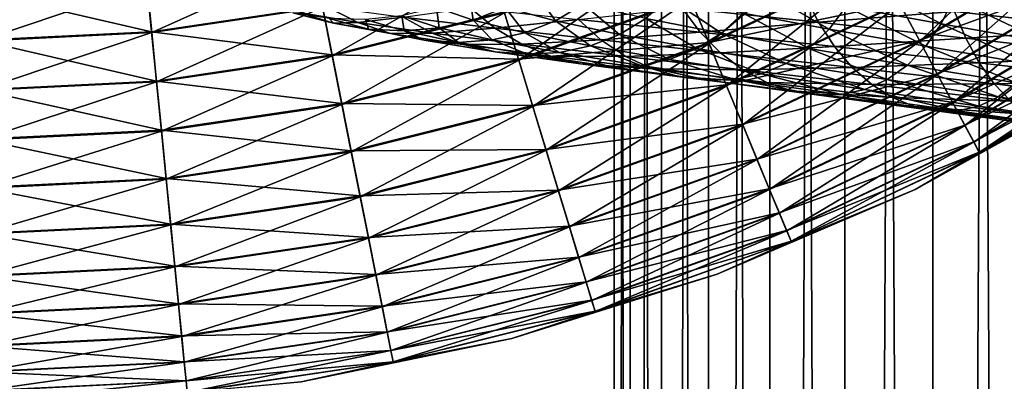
# Model space of a CAD drawing. Header units: metres. Extents: x -44 to 117, y -432 to 89.
# Tile 596 of 656: x -19.55 to -8.66, y -228.22 to -224.22. Entities that reach past the tile are written whole.
import ezdxf

# ---------------------------------------------------------------- set-up
doc = ezdxf.new("R2010")
doc.units = ezdxf.units.M
doc.layers.add('solid_125568', color=7, linetype='CONTINUOUS')

msp = doc.modelspace()

# ---------------------------------------------------------------- linework, layer by layer
at = {"layer": 'solid_125568'}
for points in [[(-8.356239, -312.879852, 239.338547), (-8.356239, -118.084877, 204.990936), (-9.455857, -118.26503, 203.969254)], [(-9.455857, -313.059998, 238.316864), (-9.455857, -118.26503, 203.969254), (-10.427602, -118.466125, 202.828781)], [(-9.455857, -313.059998, 238.316864), (-8.356239, -312.879852, 239.338547), (-9.455857, -118.26503, 203.969254)], [(-10.427602, -313.261108, 237.176392), (-10.427602, -118.466125, 202.828781), (-11.25833, -118.685455, 201.5849)], [(-10.427602, -313.261108, 237.176392), (-9.455857, -313.059998, 238.316864), (-10.427602, -118.466125, 202.828781)], [(-11.25833, -313.480438, 235.93251), (-11.25833, -118.685455, 201.5849), (-11.93681, -118.920044, 200.254456)], [(-11.25833, -313.480438, 235.93251), (-10.427602, -313.261108, 237.176392), (-11.25833, -118.685455, 201.5849)], [(-11.93681, -313.715027, 234.602066), (-11.93681, -118.920044, 200.254456), (-12.453864, -119.166733, 198.855453)], [(-11.93681, -313.715027, 234.602066), (-11.25833, -313.480438, 235.93251), (-11.93681, -118.920044, 200.254456)], [(-12.453864, -313.9617, 233.203064), (-12.453864, -119.166733, 198.855453), (-12.802501, -119.422173, 197.406784)], [(-12.453864, -313.9617, 233.203064), (-11.93681, -313.715027, 234.602066), (-12.453864, -119.166733, 198.855453)], [(-12.802501, -314.217133, 231.754395), (-12.802501, -119.422173, 197.406784), (-12.978006, -119.682907, 195.928055)], [(-12.802501, -314.217133, 231.754395), (-12.453864, -313.9617, 233.203064), (-12.802501, -119.422173, 197.406784)], [(-12.978006, -314.477875, 230.275665), (-12.978006, -119.682907, 195.928055), (-12.978006, -119.945427, 194.439255)], [(-12.978006, -314.477875, 230.275665), (-12.802501, -314.217133, 231.754395), (-12.978006, -119.682907, 195.928055)], [(-12.978006, -314.740387, 228.786865), (-12.978006, -119.945427, 194.439255), (-12.802501, -120.206169, 192.960526)], [(-12.978006, -314.740387, 228.786865), (-12.978006, -314.477875, 230.275665), (-12.978006, -119.945427, 194.439255)], [(-12.802501, -315.001129, 227.308136), (-12.978006, -314.740387, 228.786865), (-12.802501, -120.206169, 192.960526)], [(-12.802501, -315.001129, 227.308136), (-12.802501, -120.206169, 192.960526), (-12.453864, -120.461609, 191.511856)], [(-12.453864, -315.256592, 225.859467), (-12.802501, -315.001129, 227.308136), (-12.453864, -120.461609, 191.511856)], [(-12.453864, -315.256592, 225.859467), (-12.453864, -120.461609, 191.511856), (-11.93681, -120.70829, 190.112839)], [(-11.93681, -315.503265, 224.460449), (-12.453864, -315.256592, 225.859467), (-11.93681, -120.70829, 190.112839)], [(-11.93681, -315.503265, 224.460449), (-11.93681, -120.70829, 190.112839), (-11.25833, -120.942879, 188.782394)], [(-11.25833, -315.737854, 223.130005), (-11.93681, -315.503265, 224.460449), (-11.25833, -120.942879, 188.782394)], [(-11.25833, -315.737854, 223.130005), (-11.25833, -120.942879, 188.782394), (-10.427602, -121.162209, 187.538528)], [(-10.427602, -315.957184, 221.886139), (-11.25833, -315.737854, 223.130005), (-10.427602, -121.162209, 187.538528)], [(-10.427602, -315.957184, 221.886139), (-10.427602, -121.162209, 187.538528), (-9.455857, -121.363304, 186.398041)], [(-9.455857, -316.158295, 220.745651), (-10.427602, -315.957184, 221.886139), (-9.455857, -121.363304, 186.398041)], [(-9.455857, -316.158295, 220.745651), (-9.455857, -121.363304, 186.398041), (-8.356239, -121.543457, 185.376373)], [(-8.356239, -316.33844, 219.723969), (-9.455857, -316.158295, 220.745651), (-8.356239, -121.543457, 185.376373)], [(-9.599562, -224.457855, 447.172638), (-9.820262, -224.044952, 446.884491), (-8.002548, -222.95546, 446.884491)], [(-7.742439, -223.344742, 447.172638), (-9.599562, -224.457855, 447.172638), (-8.002548, -222.95546, 446.884491)], [(-11.930236, -224.482132, 446.673187), (-12.134727, -223.988449, 446.543945), (-10.311406, -223.126083, 446.543945)], [(-10.059511, -223.597351, 446.673187), (-11.930236, -224.482132, 446.673187), (-10.311406, -223.126083, 446.543945)], [(-9.824417, -224.03717, 453.120026), (-9.603333, -224.45079, 452.83316), (-7.746885, -223.338089, 452.83316)], [(-7.746885, -223.338089, 452.83316), (-9.603333, -224.45079, 452.83316), (-7.514493, -223.685883, 452.47644)], [(-9.402855, -224.825867, 447.530579), (-9.599562, -224.457855, 447.172638), (-7.742439, -223.344742, 447.172638)], [(-7.510609, -223.691696, 447.530579), (-9.402855, -224.825867, 447.530579), (-7.742439, -223.344742, 447.172638)], [(-14.033793, -224.667953, 446.543945), (-14.19287, -224.143539, 446.5), (-12.344438, -223.482162, 446.5)], [(-12.134727, -223.988449, 446.543945), (-14.033793, -224.667953, 446.543945), (-12.344438, -223.482162, 446.5)], [(-18.092897, -224.363129, 446.542419), (-18.145309, -223.830994, 446.670105), (-16.308481, -223.558517, 446.670105)], [(-16.204163, -224.082962, 446.542419), (-18.092897, -224.363129, 446.542419), (-16.308481, -223.558517, 446.670105)], [(-16.097229, -224.62056, 446.5), (-16.204163, -224.082962, 446.542419), (-14.351982, -223.619019, 446.542419)], [(-14.19287, -224.143539, 446.5), (-16.097229, -224.62056, 446.5), (-14.351982, -223.619019, 446.542419)], [(-12.138467, -223.979416, 453.457581), (-11.933837, -224.473434, 453.329895), (-10.063948, -223.58905, 453.329895)], [(-10.063948, -223.58905, 453.329895), (-11.933837, -224.473434, 453.329895), (-9.824417, -224.03717, 453.120026)], [(-11.736012, -224.951035, 446.884491), (-11.930236, -224.482132, 446.673187), (-10.059511, -223.597351, 446.673187)], [(-9.820262, -224.044952, 446.884491), (-11.736012, -224.951035, 446.884491), (-10.059511, -223.597351, 446.673187)], [(-9.603333, -224.45079, 452.83316), (-9.406151, -224.819702, 452.47644), (-7.514493, -223.685883, 452.47644)], [(-7.514493, -223.685883, 452.47644), (-9.406151, -224.819702, 452.47644), (-7.316004, -223.982941, 452.058594)], [(-9.234996, -225.139908, 447.949432), (-9.402855, -224.825867, 447.530579), (-7.510609, -223.691696, 447.530579)], [(-7.312777, -223.987778, 447.949432), (-9.234996, -225.139908, 447.949432), (-7.510609, -223.691696, 447.530579)], [(-18.146233, -223.821625, 453.326813), (-20, -223.912689, 453.326813), (-18.093855, -224.353409, 453.456055)], [(-20, -224.456818, 446.542419), (-20, -223.922104, 446.670105), (-18.145309, -223.830994, 446.670105)], [(-18.092897, -224.363129, 446.542419), (-20, -224.456818, 446.542419), (-18.145309, -223.830994, 446.670105)], [(-18.146233, -223.821625, 453.326813), (-18.093855, -224.353409, 453.456055), (-16.206068, -224.07338, 453.456055)], [(-10.413402, -224.07312, 936.935608), (-9.363738, -224.265274, 935.847168), (-10.259944, -223.786774, 937.113953)], [(-9.363738, -224.265274, 935.847168), (-9.225765, -223.983047, 936.041138), (-10.259944, -223.786774, 937.113953)], [(-20, -223.912689, 453.326813), (-20, -224.447052, 453.456055), (-18.093855, -224.353409, 453.456055)], [(-14.942121, -224.085205, 943.309753), (-14.537709, -224.223938, 941.708862), (-14.580053, -223.940506, 943.402405)], [(-14.537709, -224.223938, 941.708862), (-14.185443, -224.085709, 941.839233), (-14.580053, -223.940506, 943.402405)], [(-14.195743, -224.134079, 453.5), (-14.036631, -224.6586, 453.457581), (-12.138467, -223.979416, 453.457581)], [(-14.185443, -224.085709, 941.839233), (-13.629691, -224.232224, 940.326599), (-13.864495, -223.895889, 941.966125)], [(-12.138467, -223.979416, 453.457581), (-14.036631, -224.6586, 453.457581), (-11.933837, -224.473434, 453.329895)], [(-13.629691, -224.232224, 940.326599), (-13.321284, -224.048599, 940.486755), (-13.864495, -223.895889, 941.966125)], [(-12.628064, -224.205063, 939.072327), (-11.793136, -224.367798, 937.738037), (-12.369201, -223.981201, 939.25116)], [(-11.793136, -224.367798, 937.738037), (-11.551353, -224.149475, 937.943481), (-12.369201, -223.981201, 939.25116)], [(-10.866555, -223.952103, 931.243713), (-10.71768, -224.249268, 931.40918), (-12.225645, -224.091934, 932.664551)], [(-11.551353, -224.149475, 937.943481), (-10.602888, -224.326248, 936.729187), (-11.344924, -223.891464, 938.128723)], [(-10.602888, -224.326248, 936.729187), (-10.413402, -224.07312, 936.935608), (-11.344924, -223.891464, 938.128723)], [(-10.866555, -223.952103, 931.243713), (-9.215611, -224.12822, 930.138733), (-10.71768, -224.249268, 931.40918)], [(-9.406151, -224.819702, 452.47644), (-9.237735, -225.134781, 452.058594), (-7.316004, -223.982941, 452.058594)], [(-9.363738, -224.265274, 935.847168), (-8.208823, -224.470108, 934.874084), (-9.225765, -223.983047, 936.041138)], [(-7.316004, -223.982941, 452.058594), (-9.237735, -225.134781, 452.058594), (-7.156314, -224.221939, 451.589935)], [(-8.208823, -224.470108, 934.874084), (-8.087886, -224.19162, 935.082031), (-9.225765, -223.983047, 936.041138)], [(-16.206068, -224.07338, 453.456055), (-18.093855, -224.353409, 453.456055), (-16.099159, -224.610855, 453.5)], [(-18.039173, -224.908615, 446.5), (-18.092897, -224.363129, 446.542419), (-16.204163, -224.082962, 446.542419)], [(-16.097229, -224.62056, 446.5), (-18.039173, -224.908615, 446.5), (-16.204163, -224.082962, 446.542419)], [(-16.152376, -224.079575, 939.23407), (-15.814394, -224.251526, 939.360413), (-16.459229, -224.139908, 941.107849)], [(-16.206068, -224.07338, 453.456055), (-16.099159, -224.610855, 453.5), (-14.195743, -224.134079, 453.5)], [(-16.152376, -224.079575, 939.23407), (-15.311848, -224.192062, 937.529236), (-15.814394, -224.251526, 939.360413)], [(-15.327714, -224.177551, 943.218689), (-14.912823, -224.30983, 941.577637), (-14.942121, -224.085205, 943.309753)], [(-14.571637, -224.087875, 935.753662), (-14.299496, -224.312256, 935.921692), (-15.311848, -224.192062, 937.529236)], [(-14.912823, -224.30983, 941.577637), (-14.537709, -224.223938, 941.708862), (-14.942121, -224.085205, 943.309753)], [(-14.571637, -224.087875, 935.753662), (-13.375175, -224.216248, 934.23468), (-14.299496, -224.312256, 935.921692)], [(-14.537709, -224.223938, 941.708862), (-13.968155, -224.364075, 940.159729), (-14.185443, -224.085709, 941.839233)], [(-13.968155, -224.364075, 940.159729), (-13.629691, -224.232224, 940.326599), (-14.185443, -224.085709, 941.839233)], [(-13.878677, -225.179291, 446.673187), (-14.033793, -224.667953, 446.543945), (-12.134727, -223.988449, 446.543945)], [(-11.930236, -224.482132, 446.673187), (-13.878677, -225.179291, 446.673187), (-12.134727, -223.988449, 446.543945)], [(-13.629691, -224.232224, 940.326599), (-12.920458, -224.382629, 938.880371), (-13.321284, -224.048599, 940.486755)], [(-12.225645, -224.091934, 932.664551), (-12.026972, -224.358475, 932.850403), (-13.375175, -224.216248, 934.23468)], [(-12.920458, -224.382629, 938.880371), (-12.628064, -224.205063, 939.072327), (-13.321284, -224.048599, 940.486755)], [(-12.225645, -224.091934, 932.664551), (-10.71768, -224.249268, 931.40918), (-12.026972, -224.358475, 932.850403)], [(-11.933837, -224.473434, 453.329895), (-11.739386, -224.942886, 453.120026), (-9.824417, -224.03717, 453.120026)], [(-9.824417, -224.03717, 453.120026), (-11.739386, -224.942886, 453.120026), (-9.603333, -224.45079, 452.83316)], [(-11.556846, -225.383575, 447.172638), (-11.736012, -224.951035, 446.884491), (-9.820262, -224.044952, 446.884491)], [(-9.599562, -224.457855, 447.172638), (-11.556846, -225.383575, 447.172638), (-9.820262, -224.044952, 446.884491)], [(-10.602888, -224.326248, 936.729187), (-9.534132, -224.51387, 935.621582), (-10.413402, -224.07312, 936.935608)], [(-9.534132, -224.51387, 935.621582), (-9.363738, -224.265274, 935.847168), (-10.413402, -224.07312, 936.935608)], [(-9.100126, -225.392227, 448.418884), (-9.234996, -225.139908, 447.949432), (-7.312777, -223.987778, 447.949432)], [(-7.543155, -224.007462, 929.070374), (-7.460195, -224.326752, 929.214111), (-9.215611, -224.12822, 930.138733)], [(-7.153824, -224.225662, 448.418884), (-9.100126, -225.392227, 448.418884), (-7.312777, -223.987778, 447.949432)], [(-16.459229, -224.139908, 941.107849), (-16.084177, -224.258362, 941.211365), (-16.531649, -224.143677, 942.977539)], [(-16.531649, -224.143677, 942.977539), (-16.084177, -224.258362, 941.211365), (-16.131907, -224.206467, 943.050476)], [(-16.459229, -224.139908, 941.107849), (-15.814394, -224.251526, 939.360413), (-16.084177, -224.258362, 941.211365)], [(-14.195743, -224.134079, 453.5), (-16.099159, -224.610855, 453.5), (-14.036631, -224.6586, 453.457581)], [(-15.990318, -225.158035, 446.543945), (-16.097229, -224.62056, 446.5), (-14.19287, -224.143539, 446.5)], [(-14.033793, -224.667953, 446.543945), (-15.990318, -225.158035, 446.543945), (-14.19287, -224.143539, 446.5)], [(-15.311848, -224.192062, 937.529236), (-14.991477, -224.367737, 937.690125), (-15.814394, -224.251526, 939.360413)], [(-15.727439, -224.217865, 943.131531), (-15.301685, -224.343857, 941.448914), (-15.327714, -224.177551, 943.218689)], [(-15.301685, -224.343857, 941.448914), (-14.912823, -224.30983, 941.577637), (-15.327714, -224.177551, 943.218689)], [(-15.311848, -224.192062, 937.529236), (-14.299496, -224.312256, 935.921692), (-14.991477, -224.367737, 937.690125)], [(-11.793136, -224.367798, 937.738037), (-10.824857, -224.539322, 936.499146), (-11.551353, -224.149475, 937.943481)], [(-10.824857, -224.539322, 936.499146), (-10.602888, -224.326248, 936.729187), (-11.551353, -224.149475, 937.943481)], [(-9.215611, -224.12822, 930.138733), (-9.089368, -224.426193, 930.31842), (-10.71768, -224.249268, 931.40918)], [(-9.215611, -224.12822, 930.138733), (-7.460195, -224.326752, 929.214111), (-9.089368, -224.426193, 930.31842)], [(-16.131907, -224.206467, 943.050476), (-15.695209, -224.326523, 941.325867), (-15.727439, -224.217865, 943.131531)], [(-16.084177, -224.258362, 941.211365), (-15.695209, -224.326523, 941.325867), (-16.131907, -224.206467, 943.050476)], [(-15.814394, -224.251526, 939.360413), (-15.453999, -224.374619, 939.502563), (-16.084177, -224.258362, 941.211365)], [(-16.084177, -224.258362, 941.211365), (-15.453999, -224.374619, 939.502563), (-15.695209, -224.326523, 941.325867)], [(-15.814394, -224.251526, 939.360413), (-14.991477, -224.367737, 937.690125), (-15.453999, -224.374619, 939.502563)], [(-15.695209, -224.326523, 941.325867), (-15.301685, -224.343857, 941.448914), (-15.727439, -224.217865, 943.131531)], [(-15.301685, -224.343857, 941.448914), (-14.702113, -224.471375, 939.820801), (-14.912823, -224.30983, 941.577637)], [(-14.912823, -224.30983, 941.577637), (-14.328528, -224.443573, 939.989746), (-14.537709, -224.223938, 941.708862)], [(-14.702113, -224.471375, 939.820801), (-14.328528, -224.443573, 939.989746), (-14.912823, -224.30983, 941.577637)], [(-14.328528, -224.443573, 939.989746), (-13.968155, -224.364075, 940.159729), (-14.537709, -224.223938, 941.708862)], [(-13.375175, -224.216248, 934.23468), (-13.125453, -224.443237, 934.430054), (-14.299496, -224.312256, 935.921692)], [(-13.968155, -224.364075, 940.159729), (-13.241309, -224.508255, 938.67865), (-13.629691, -224.232224, 940.326599)], [(-13.241309, -224.508255, 938.67865), (-12.920458, -224.382629, 938.880371), (-13.629691, -224.232224, 940.326599)], [(-13.375175, -224.216248, 934.23468), (-12.026972, -224.358475, 932.850403), (-13.125453, -224.443237, 934.430054)], [(-12.920458, -224.382629, 938.880371), (-12.066236, -224.539536, 937.516113), (-12.628064, -224.205063, 939.072327)], [(-12.066236, -224.539536, 937.516113), (-11.793136, -224.367798, 937.738037), (-12.628064, -224.205063, 939.072327)], [(-10.71768, -224.249268, 931.40918), (-10.543583, -224.517395, 931.614441), (-12.026972, -224.358475, 932.850403)], [(-10.71768, -224.249268, 931.40918), (-9.089368, -224.426193, 930.31842), (-10.543583, -224.517395, 931.614441)], [(-9.534132, -224.51387, 935.621582), (-8.358211, -224.714569, 934.63147), (-9.363738, -224.265274, 935.847168)], [(-8.358211, -224.714569, 934.63147), (-8.208823, -224.470108, 934.874084), (-9.363738, -224.265274, 935.847168)], [(-9.237735, -225.134781, 452.058594), (-9.10224, -225.388275, 451.589935), (-7.156314, -224.221939, 451.589935)], [(-7.156314, -224.221939, 451.589935), (-9.10224, -225.388275, 451.589935), (-7.039364, -224.396957, 451.082092)], [(-9.001572, -225.576614, 448.927338), (-9.100126, -225.392227, 448.418884), (-7.153824, -224.225662, 448.418884)], [(-7.037672, -224.39949, 448.927338), (-9.001572, -225.576614, 448.927338), (-7.153824, -224.225662, 448.418884)], [(-18.093855, -224.353409, 453.456055), (-20, -224.447052, 453.456055), (-18.040142, -224.898773, 453.5)], [(-20, -225.004944, 446.5), (-20, -224.456818, 446.542419), (-18.092897, -224.363129, 446.542419)], [(-18.039173, -224.908615, 446.5), (-20, -225.004944, 446.5), (-18.092897, -224.363129, 446.542419)], [(-18.093855, -224.353409, 453.456055), (-18.040142, -224.898773, 453.5), (-16.099159, -224.610855, 453.5)], [(-15.695209, -224.326523, 941.325867), (-15.08022, -224.448151, 939.657166), (-15.301685, -224.343857, 941.448914)], [(-15.453999, -224.374619, 939.502563), (-15.08022, -224.448151, 939.657166), (-15.695209, -224.326523, 941.325867)], [(-14.991477, -224.367737, 937.690125), (-14.649796, -224.495422, 937.869141), (-15.453999, -224.374619, 939.502563)], [(-15.453999, -224.374619, 939.502563), (-14.649796, -224.495422, 937.869141), (-15.08022, -224.448151, 939.657166)], [(-15.08022, -224.448151, 939.657166), (-14.702113, -224.471375, 939.820801), (-15.301685, -224.343857, 941.448914)], [(-14.299496, -224.312256, 935.921692), (-14.000332, -224.491562, 936.115112), (-14.991477, -224.367737, 937.690125)], [(-14.991477, -224.367737, 937.690125), (-14.000332, -224.491562, 936.115112), (-14.649796, -224.495422, 937.869141)], [(-14.328528, -224.443573, 939.989746), (-13.582885, -224.581497, 938.471619), (-13.968155, -224.364075, 940.159729)], [(-14.299496, -224.312256, 935.921692), (-13.125453, -224.443237, 934.430054), (-14.000332, -224.491562, 936.115112)], [(-13.582885, -224.581497, 938.471619), (-13.241309, -224.508255, 938.67865), (-13.968155, -224.364075, 940.159729)], [(-13.241309, -224.508255, 938.67865), (-12.365874, -224.659149, 937.281677), (-12.920458, -224.382629, 938.880371)], [(-12.026972, -224.358475, 932.850403), (-11.802502, -224.587967, 933.070496), (-13.125453, -224.443237, 934.430054)], [(-12.365874, -224.659149, 937.281677), (-12.066236, -224.539536, 937.516113), (-12.920458, -224.382629, 938.880371)], [(-12.066236, -224.539536, 937.516113), (-11.075578, -224.705536, 936.249573), (-11.793136, -224.367798, 937.738037)], [(-12.026972, -224.358475, 932.850403), (-10.543583, -224.517395, 931.614441), (-11.802502, -224.587967, 933.070496)], [(-11.075578, -224.705536, 936.249573), (-10.824857, -224.539322, 936.499146), (-11.793136, -224.367798, 937.738037)], [(-10.824857, -224.539322, 936.499146), (-9.733769, -224.722061, 935.369141), (-10.602888, -224.326248, 936.729187)], [(-9.733769, -224.722061, 935.369141), (-9.534132, -224.51387, 935.621582), (-10.602888, -224.326248, 936.729187)], [(-9.10224, -225.388275, 451.589935), (-9.003008, -225.573929, 451.082092), (-7.039364, -224.396957, 451.082092)], [(-7.460195, -224.326752, 929.214111), (-7.358016, -224.625519, 929.405457), (-9.089368, -224.426193, 930.31842)], [(-7.039364, -224.396957, 451.082092), (-9.003008, -225.573929, 451.082092), (-6.96804, -224.503708, 450.547516)], [(-8.941767, -225.688507, 449.46225), (-9.001572, -225.576614, 448.927338), (-7.037672, -224.39949, 448.927338)], [(-6.967187, -224.50499, 449.46225), (-8.941767, -225.688507, 449.46225), (-7.037672, -224.39949, 448.927338)], [(-20, -224.447052, 453.456055), (-20, -224.995056, 453.5), (-18.040142, -224.898773, 453.5)], [(-15.08022, -224.448151, 939.657166), (-14.295419, -224.574203, 938.062012), (-14.702113, -224.471375, 939.820801)], [(-14.649796, -224.495422, 937.869141), (-14.295419, -224.574203, 938.062012), (-15.08022, -224.448151, 939.657166)], [(-14.702113, -224.471375, 939.820801), (-13.936985, -224.603195, 938.264404), (-14.328528, -224.443573, 939.989746)], [(-14.295419, -224.574203, 938.062012), (-13.936985, -224.603195, 938.264404), (-14.702113, -224.471375, 939.820801)], [(-14.000332, -224.491562, 936.115112), (-13.681201, -224.623718, 936.328857), (-14.649796, -224.495422, 937.869141)], [(-14.649796, -224.495422, 937.869141), (-13.681201, -224.623718, 936.328857), (-14.295419, -224.574203, 938.062012)], [(-13.936985, -224.603195, 938.264404), (-13.582885, -224.581497, 938.471619), (-14.328528, -224.443573, 939.989746)], [(-14.036631, -224.6586, 453.457581), (-13.881409, -225.170288, 453.329895), (-11.933837, -224.473434, 453.329895)], [(-13.125453, -224.443237, 934.430054), (-12.850879, -224.626068, 934.653503), (-14.000332, -224.491562, 936.115112)], [(-14.000332, -224.491562, 936.115112), (-12.850879, -224.626068, 934.653503), (-13.681201, -224.623718, 936.328857)], [(-11.933837, -224.473434, 453.329895), (-13.881409, -225.170288, 453.329895), (-11.739386, -224.942886, 453.120026)], [(-13.731348, -225.664978, 446.884491), (-13.878677, -225.179291, 446.673187), (-11.930236, -224.482132, 446.673187)], [(-11.736012, -224.951035, 446.884491), (-13.731348, -225.664978, 446.884491), (-11.930236, -224.482132, 446.673187)], [(-13.582885, -224.581497, 938.471619), (-12.684821, -224.726364, 937.039856), (-13.241309, -224.508255, 938.67865)], [(-12.684821, -224.726364, 937.039856), (-12.365874, -224.659149, 937.281677), (-13.241309, -224.508255, 938.67865)], [(-13.125453, -224.443237, 934.430054), (-11.802502, -224.587967, 933.070496), (-12.850879, -224.626068, 934.653503)], [(-10.543583, -224.517395, 931.614441), (-10.346889, -224.749222, 931.856445), (-11.802502, -224.587967, 933.070496)], [(-11.739386, -224.942886, 453.120026), (-11.559908, -225.37619, 452.83316), (-9.603333, -224.45079, 452.83316)], [(-9.603333, -224.45079, 452.83316), (-11.559908, -225.37619, 452.83316), (-9.406151, -224.819702, 452.47644)], [(-11.397158, -225.769104, 447.530579), (-11.556846, -225.383575, 447.172638), (-9.599562, -224.457855, 447.172638)], [(-9.402855, -224.825867, 447.530579), (-11.397158, -225.769104, 447.530579), (-9.599562, -224.457855, 447.172638)], [(-9.089368, -224.426193, 930.31842), (-8.941803, -224.695801, 930.540344), (-10.543583, -224.517395, 931.614441)], [(-10.543583, -224.517395, 931.614441), (-8.941803, -224.695801, 930.540344), (-10.346889, -224.749222, 931.856445)], [(-9.733769, -224.722061, 935.369141), (-8.533273, -224.918289, 934.35907), (-9.534132, -224.51387, 935.621582)], [(-8.533273, -224.918289, 934.35907), (-8.358211, -224.714569, 934.63147), (-9.534132, -224.51387, 935.621582)], [(-9.089368, -224.426193, 930.31842), (-7.358016, -224.625519, 929.405457), (-8.941803, -224.695801, 930.540344)], [(-9.003008, -225.573929, 451.082092), (-8.94249, -225.687149, 450.547516), (-6.96804, -224.503708, 450.547516)], [(-6.96804, -224.503708, 450.547516), (-8.94249, -225.687149, 450.547516), (-7.569346, -224.943146, 450)], [(-7.569346, -224.943146, 450), (-8.941767, -225.688507, 449.46225), (-6.967187, -224.50499, 449.46225)], [(-16.099159, -224.610855, 453.5), (-18.040142, -224.898773, 453.5), (-15.992225, -225.148438, 453.457581)], [(-17.985458, -225.453979, 446.543945), (-18.039173, -224.908615, 446.5), (-16.097229, -224.62056, 446.5)], [(-15.990318, -225.158035, 446.543945), (-17.985458, -225.453979, 446.543945), (-16.097229, -224.62056, 446.5)], [(-16.099159, -224.610855, 453.5), (-15.992225, -225.148438, 453.457581), (-14.036631, -224.6586, 453.457581)], [(-14.295419, -224.574203, 938.062012), (-13.350202, -224.707611, 936.557739), (-13.936985, -224.603195, 938.264404)], [(-13.681201, -224.623718, 936.328857), (-13.350202, -224.707611, 936.557739), (-14.295419, -224.574203, 938.062012)], [(-13.936985, -224.603195, 938.264404), (-13.015463, -224.742172, 936.79657), (-13.582885, -224.581497, 938.471619)], [(-13.350202, -224.707611, 936.557739), (-13.015463, -224.742172, 936.79657), (-13.936985, -224.603195, 938.264404)], [(-13.681201, -224.623718, 936.328857), (-12.557906, -224.762482, 934.899292), (-13.350202, -224.707611, 936.557739)], [(-12.850879, -224.626068, 934.653503), (-12.557906, -224.762482, 934.899292), (-13.681201, -224.623718, 936.328857)], [(-13.015463, -224.742172, 936.79657), (-12.684821, -224.726364, 937.039856), (-13.582885, -224.581497, 938.471619)], [(-11.802502, -224.587967, 933.070496), (-11.555634, -224.774124, 933.321167), (-12.850879, -224.626068, 934.653503)], [(-12.850879, -224.626068, 934.653503), (-11.555634, -224.774124, 933.321167), (-12.557906, -224.762482, 934.899292)], [(-12.365874, -224.659149, 937.281677), (-11.350615, -224.819443, 935.984741), (-12.066236, -224.539536, 937.516113)], [(-11.350615, -224.819443, 935.984741), (-11.075578, -224.705536, 936.249573), (-12.066236, -224.539536, 937.516113)], [(-11.802502, -224.587967, 933.070496), (-10.346889, -224.749222, 931.856445), (-11.555634, -224.774124, 933.321167)], [(-11.075578, -224.705536, 936.249573), (-9.959266, -224.883133, 935.09436), (-10.824857, -224.539322, 936.499146)], [(-9.959266, -224.883133, 935.09436), (-9.733769, -224.722061, 935.369141), (-10.824857, -224.539322, 936.499146)], [(-7.358016, -224.625519, 929.405457), (-7.238656, -224.896454, 929.641113), (-8.941803, -224.695801, 930.540344)], [(-14.036631, -224.6586, 453.457581), (-15.992225, -225.148438, 453.457581), (-13.881409, -225.170288, 453.329895)], [(-15.88607, -225.682129, 446.673187), (-15.990318, -225.158035, 446.543945), (-14.033793, -224.667953, 446.543945)], [(-13.878677, -225.179291, 446.673187), (-15.88607, -225.682129, 446.673187), (-14.033793, -224.667953, 446.543945)], [(-13.350202, -224.707611, 936.557739), (-12.254027, -224.851257, 935.161499), (-13.015463, -224.742172, 936.79657)], [(-12.557906, -224.762482, 934.899292), (-12.254027, -224.851257, 935.161499), (-13.350202, -224.707611, 936.557739)], [(-13.015463, -224.742172, 936.79657), (-11.946769, -224.891144, 935.434082), (-12.684821, -224.726364, 937.039856)], [(-12.254027, -224.851257, 935.161499), (-11.946769, -224.891144, 935.434082), (-13.015463, -224.742172, 936.79657)], [(-12.684821, -224.726364, 937.039856), (-11.643325, -224.880936, 935.710693), (-12.365874, -224.659149, 937.281677)], [(-11.946769, -224.891144, 935.434082), (-11.643325, -224.880936, 935.710693), (-12.684821, -224.726364, 937.039856)], [(-11.643325, -224.880936, 935.710693), (-11.350615, -224.819443, 935.984741), (-12.365874, -224.659149, 937.281677)], [(-11.350615, -224.819443, 935.984741), (-10.206583, -224.991714, 934.802002), (-11.075578, -224.705536, 936.249573)], [(-10.206583, -224.991714, 934.802002), (-9.959266, -224.883133, 935.09436), (-11.075578, -224.705536, 936.249573)], [(-8.941803, -224.695801, 930.540344), (-8.775094, -224.929779, 930.801208), (-10.346889, -224.749222, 931.856445)], [(-9.959266, -224.883133, 935.09436), (-8.73101, -225.074646, 934.061829), (-9.733769, -224.722061, 935.369141)], [(-8.73101, -225.074646, 934.061829), (-8.533273, -224.918289, 934.35907), (-9.733769, -224.722061, 935.369141)], [(-8.941803, -224.695801, 930.540344), (-7.238656, -224.896454, 929.641113), (-8.775094, -224.929779, 930.801208)], [(-12.557906, -224.762482, 934.899292), (-11.292144, -224.914566, 933.59613), (-12.254027, -224.851257, 935.161499)], [(-11.555634, -224.774124, 933.321167), (-11.292144, -224.914566, 933.59613), (-12.557906, -224.762482, 934.899292)], [(-12.254027, -224.851257, 935.161499), (-11.018833, -225.007935, 933.88855), (-11.946769, -224.891144, 935.434082)], [(-11.292144, -224.914566, 933.59613), (-11.018833, -225.007935, 933.88855), (-12.254027, -224.851257, 935.161499)], [(-11.643325, -224.880936, 935.710693), (-10.469736, -225.047836, 934.498657), (-11.350615, -224.819443, 935.984741)], [(-11.559908, -225.37619, 452.83316), (-11.399834, -225.762634, 452.47644), (-9.406151, -224.819702, 452.47644)], [(-10.346889, -224.749222, 931.856445), (-10.130502, -224.938461, 932.131348), (-11.555634, -224.774124, 933.321167)], [(-11.555634, -224.774124, 933.321167), (-10.130502, -224.938461, 932.131348), (-11.292144, -224.914566, 933.59613)], [(-9.406151, -224.819702, 452.47644), (-11.399834, -225.762634, 452.47644), (-9.237735, -225.134781, 452.058594)], [(-11.260888, -226.098083, 447.949432), (-11.397158, -225.769104, 447.530579), (-9.402855, -224.825867, 447.530579)], [(-10.469736, -225.047836, 934.498657), (-10.206583, -224.991714, 934.802002), (-11.350615, -224.819443, 935.984741)], [(-9.234996, -225.139908, 447.949432), (-11.260888, -226.098083, 447.949432), (-9.402855, -224.825867, 447.530579)], [(-10.346889, -224.749222, 931.856445), (-8.775094, -224.929779, 930.801208), (-10.130502, -224.938461, 932.131348)], [(-18.040142, -224.898773, 453.5), (-20, -224.995056, 453.5), (-17.986416, -225.44426, 453.457581)], [(-20, -225.552948, 446.543945), (-20, -225.004944, 446.5), (-18.039173, -224.908615, 446.5)], [(-17.985458, -225.453979, 446.543945), (-20, -225.552948, 446.543945), (-18.039173, -224.908615, 446.5)], [(-18.040142, -224.898773, 453.5), (-17.986416, -225.44426, 453.457581), (-15.992225, -225.148438, 453.457581)], [(-13.881409, -225.170288, 453.329895), (-13.733907, -225.65654, 453.120026), (-11.739386, -224.942886, 453.120026)], [(-11.739386, -224.942886, 453.120026), (-13.733907, -225.65654, 453.120026), (-11.559908, -225.37619, 452.83316)], [(-13.595442, -226.113007, 447.172638), (-13.731348, -225.664978, 446.884491), (-11.736012, -224.951035, 446.884491)], [(-11.556846, -225.383575, 447.172638), (-13.595442, -226.113007, 447.172638), (-11.736012, -224.951035, 446.884491)], [(-11.946769, -224.891144, 935.434082), (-10.742541, -225.052811, 934.191772), (-11.643325, -224.880936, 935.710693)], [(-11.018833, -225.007935, 933.88855), (-10.742541, -225.052811, 934.191772), (-11.946769, -224.891144, 935.434082)], [(-10.742541, -225.052811, 934.191772), (-10.469736, -225.047836, 934.498657), (-11.643325, -224.880936, 935.710693)], [(-11.292144, -224.914566, 933.59613), (-9.899457, -225.082642, 932.432129), (-11.018833, -225.007935, 933.88855)], [(-10.130502, -224.938461, 932.131348), (-9.899457, -225.082642, 932.432129), (-11.292144, -224.914566, 933.59613)], [(-10.206583, -224.991714, 934.802002), (-8.947827, -225.17836, 933.744995), (-9.959266, -224.883133, 935.09436)], [(-8.775094, -224.929779, 930.801208), (-8.591619, -225.121826, 931.096924), (-10.130502, -224.938461, 932.131348)], [(-10.130502, -224.938461, 932.131348), (-8.591619, -225.121826, 931.096924), (-9.899457, -225.082642, 932.432129)], [(-8.947827, -225.17836, 933.744995), (-8.73101, -225.074646, 934.061829), (-9.959266, -224.883133, 935.09436)], [(-7.569346, -224.943146, 450), (-9.650738, -226.098404, 450), (-8.941767, -225.688507, 449.46225)], [(-8.94249, -225.687149, 450.547516), (-9.650738, -226.098404, 450), (-7.569346, -224.943146, 450)], [(-7.238656, -224.896454, 929.641113), (-7.103823, -225.132355, 929.917542), (-8.775094, -224.929779, 930.801208)], [(-8.775094, -224.929779, 930.801208), (-7.103823, -225.132355, 929.917542), (-8.591619, -225.121826, 931.096924)], [(-8.73101, -225.074646, 934.061829), (-7.404716, -225.28244, 933.163269), (-8.533273, -224.918289, 934.35907)], [(-20, -224.995056, 453.5), (-20, -225.543182, 453.457581), (-17.986416, -225.44426, 453.457581)], [(-11.018833, -225.007935, 933.88855), (-9.659787, -225.180237, 932.751465), (-10.742541, -225.052811, 934.191772)], [(-9.899457, -225.082642, 932.432129), (-9.659787, -225.180237, 932.751465), (-11.018833, -225.007935, 933.88855)], [(-10.742541, -225.052811, 934.191772), (-9.417567, -225.229706, 933.081848), (-10.469736, -225.047836, 934.498657)], [(-9.659787, -225.180237, 932.751465), (-9.417567, -225.229706, 933.081848), (-10.742541, -225.052811, 934.191772)], [(-10.469736, -225.047836, 934.498657), (-9.178467, -225.229568, 933.415649), (-10.206583, -224.991714, 934.802002)], [(-9.417567, -225.229706, 933.081848), (-9.178467, -225.229568, 933.415649), (-10.469736, -225.047836, 934.498657)], [(-9.178467, -225.229568, 933.415649), (-8.947827, -225.17836, 933.744995), (-10.206583, -224.991714, 934.802002)], [(-15.992225, -225.148438, 453.457581), (-17.986416, -225.44426, 453.457581), (-15.887906, -225.672897, 453.329895)], [(-17.933083, -225.985764, 446.673187), (-17.985458, -225.453979, 446.543945), (-15.990318, -225.158035, 446.543945)], [(-15.88607, -225.682129, 446.673187), (-17.933083, -225.985764, 446.673187), (-15.990318, -225.158035, 446.543945)], [(-15.992225, -225.148438, 453.457581), (-15.887906, -225.672897, 453.329895), (-13.881409, -225.170288, 453.329895)], [(-13.881409, -225.170288, 453.329895), (-15.887906, -225.672897, 453.329895), (-13.733907, -225.65654, 453.120026)], [(-15.787055, -226.179901, 446.884491), (-15.88607, -225.682129, 446.673187), (-13.878677, -225.179291, 446.673187)], [(-13.731348, -225.664978, 446.884491), (-15.787055, -226.179901, 446.884491), (-13.878677, -225.179291, 446.673187)], [(-11.399834, -225.762634, 452.47644), (-11.263111, -226.092712, 452.058594), (-9.237735, -225.134781, 452.058594)], [(-9.237735, -225.134781, 452.058594), (-11.263111, -226.092712, 452.058594), (-9.10224, -225.388275, 451.589935)], [(-11.1514, -226.362411, 448.418884), (-11.260888, -226.098083, 447.949432), (-9.234996, -225.139908, 447.949432)], [(-9.100126, -225.392227, 448.418884), (-11.1514, -226.362411, 448.418884), (-9.234996, -225.139908, 447.949432)], [(-9.899457, -225.082642, 932.432129), (-8.395613, -225.269394, 931.420044), (-9.659787, -225.180237, 932.751465)], [(-8.591619, -225.121826, 931.096924), (-8.395613, -225.269394, 931.420044), (-9.899457, -225.082642, 932.432129)], [(-9.659787, -225.180237, 932.751465), (-8.192275, -225.370804, 931.762512), (-9.417567, -225.229706, 933.081848)], [(-8.395613, -225.269394, 931.420044), (-8.192275, -225.370804, 931.762512), (-9.659787, -225.180237, 932.751465)], [(-9.178467, -225.229568, 933.415649), (-7.784136, -225.428589, 932.47345), (-8.947827, -225.17836, 933.744995)], [(-8.947827, -225.17836, 933.744995), (-7.5886, -225.381775, 932.825195), (-8.73101, -225.074646, 934.061829)], [(-7.784136, -225.428589, 932.47345), (-7.5886, -225.381775, 932.825195), (-8.947827, -225.17836, 933.744995)], [(-7.5886, -225.381775, 932.825195), (-7.404716, -225.28244, 933.163269), (-8.73101, -225.074646, 934.061829)], [(-9.417567, -225.229706, 933.081848), (-7.986846, -225.424408, 932.116394), (-9.178467, -225.229568, 933.415649)], [(-8.192275, -225.370804, 931.762512), (-7.986846, -225.424408, 932.116394), (-9.417567, -225.229706, 933.081848)], [(-7.986846, -225.424408, 932.116394), (-7.784136, -225.428589, 932.47345), (-9.178467, -225.229568, 933.415649)], [(-13.733907, -225.65654, 453.120026), (-13.597765, -226.105347, 452.83316), (-11.559908, -225.37619, 452.83316)], [(-11.559908, -225.37619, 452.83316), (-13.597765, -226.105347, 452.83316), (-11.399834, -225.762634, 452.47644)], [(-13.47431, -226.512314, 447.530579), (-13.595442, -226.113007, 447.172638), (-11.556846, -225.383575, 447.172638)], [(-11.397158, -225.769104, 447.530579), (-13.47431, -226.512314, 447.530579), (-11.556846, -225.383575, 447.172638)], [(-11.263111, -226.092712, 452.058594), (-11.153115, -226.358261, 451.589935), (-9.10224, -225.388275, 451.589935)], [(-9.10224, -225.388275, 451.589935), (-11.153115, -226.358261, 451.589935), (-9.003008, -225.573929, 451.082092)], [(-11.071393, -226.555557, 448.927338), (-11.1514, -226.362411, 448.418884), (-9.100126, -225.392227, 448.418884)], [(-9.001572, -225.576614, 448.927338), (-11.071393, -226.555557, 448.927338), (-9.100126, -225.392227, 448.418884)], [(-17.986416, -225.44426, 453.457581), (-20, -225.543182, 453.457581), (-17.934004, -225.97641, 453.329895)], [(-20, -226.087311, 446.673187), (-20, -225.552948, 446.543945), (-17.985458, -225.453979, 446.543945)], [(-17.933083, -225.985764, 446.673187), (-20, -226.087311, 446.673187), (-17.985458, -225.453979, 446.543945)], [(-17.986416, -225.44426, 453.457581), (-17.934004, -225.97641, 453.329895), (-15.887906, -225.672897, 453.329895)], [(-20, -225.543182, 453.457581), (-20, -226.077896, 453.329895), (-17.934004, -225.97641, 453.329895)], [(-11.153115, -226.358261, 451.589935), (-11.072559, -226.55275, 451.082092), (-9.003008, -225.573929, 451.082092)], [(-9.003008, -225.573929, 451.082092), (-11.072559, -226.55275, 451.082092), (-8.94249, -225.687149, 450.547516)], [(-11.022842, -226.672775, 449.46225), (-11.071393, -226.555557, 448.927338), (-9.001572, -225.576614, 448.927338)], [(-8.941767, -225.688507, 449.46225), (-11.022842, -226.672775, 449.46225), (-9.001572, -225.576614, 448.927338)], [(-15.887906, -225.672897, 453.329895), (-17.934004, -225.97641, 453.329895), (-15.788775, -226.171265, 453.120026)], [(-17.883335, -226.49086, 446.884491), (-17.933083, -225.985764, 446.673187), (-15.88607, -225.682129, 446.673187)], [(-15.787055, -226.179901, 446.884491), (-17.883335, -226.49086, 446.884491), (-15.88607, -225.682129, 446.673187)], [(-15.887906, -225.672897, 453.329895), (-15.788775, -226.171265, 453.120026), (-13.733907, -225.65654, 453.120026)], [(-13.733907, -225.65654, 453.120026), (-15.788775, -226.171265, 453.120026), (-13.597765, -226.105347, 452.83316)], [(-15.695717, -226.639084, 447.172638), (-15.787055, -226.179901, 446.884491), (-13.731348, -225.664978, 446.884491)], [(-13.595442, -226.113007, 447.172638), (-15.695717, -226.639084, 447.172638), (-13.731348, -225.664978, 446.884491)], [(-11.072559, -226.55275, 451.082092), (-11.02343, -226.671356, 450.547516), (-8.94249, -225.687149, 450.547516)], [(-8.94249, -225.687149, 450.547516), (-11.02343, -226.671356, 450.547516), (-9.650738, -226.098404, 450)], [(-9.650738, -226.098404, 450), (-11.022842, -226.672775, 449.46225), (-8.941767, -225.688507, 449.46225)], [(-13.597765, -226.105347, 452.83316), (-13.47634, -226.50563, 452.47644), (-11.399834, -225.762634, 452.47644)], [(-11.399834, -225.762634, 452.47644), (-13.47634, -226.50563, 452.47644), (-11.263111, -226.092712, 452.058594)], [(-13.370943, -226.853073, 447.949432), (-13.47431, -226.512314, 447.530579), (-11.397158, -225.769104, 447.530579)], [(-11.260888, -226.098083, 447.949432), (-13.370943, -226.853073, 447.949432), (-11.397158, -225.769104, 447.530579)], [(-17.934004, -225.97641, 453.329895), (-20, -226.077896, 453.329895), (-17.884199, -226.482086, 453.120026)], [(-20, -226.594849, 446.884491), (-20, -226.087311, 446.673187), (-17.933083, -225.985764, 446.673187)], [(-17.883335, -226.49086, 446.884491), (-20, -226.594849, 446.884491), (-17.933083, -225.985764, 446.673187)], [(-17.934004, -225.97641, 453.329895), (-17.884199, -226.482086, 453.120026), (-15.788775, -226.171265, 453.120026)], [(-20, -226.077896, 453.329895), (-20, -226.586029, 453.120026), (-17.884199, -226.482086, 453.120026)], [(-15.788775, -226.171265, 453.120026), (-15.697278, -226.631241, 452.83316), (-13.597765, -226.105347, 452.83316)], [(-13.597765, -226.105347, 452.83316), (-15.697278, -226.631241, 452.83316), (-13.47634, -226.50563, 452.47644)], [(-15.614309, -227.048355, 447.530579), (-15.695717, -226.639084, 447.172638), (-13.595442, -226.113007, 447.172638)], [(-13.47431, -226.512314, 447.530579), (-15.614309, -227.048355, 447.530579), (-13.595442, -226.113007, 447.172638)], [(-13.47634, -226.50563, 452.47644), (-13.372629, -226.847519, 452.058594), (-11.263111, -226.092712, 452.058594)], [(-11.263111, -226.092712, 452.058594), (-13.372629, -226.847519, 452.058594), (-11.153115, -226.358261, 451.589935)], [(-13.28789, -227.126862, 448.418884), (-13.370943, -226.853073, 447.949432), (-11.260888, -226.098083, 447.949432)], [(-11.1514, -226.362411, 448.418884), (-13.28789, -227.126862, 448.418884), (-11.260888, -226.098083, 447.949432)], [(-9.650738, -226.098404, 450), (-11.838326, -227.03717, 450), (-11.022842, -226.672775, 449.46225)], [(-11.02343, -226.671356, 450.547516), (-11.838326, -227.03717, 450), (-9.650738, -226.098404, 450)], [(-15.788775, -226.171265, 453.120026), (-17.884199, -226.482086, 453.120026), (-15.697278, -226.631241, 452.83316)], [(-17.837446, -226.956787, 447.172638), (-17.883335, -226.49086, 446.884491), (-15.787055, -226.179901, 446.884491)], [(-15.695717, -226.639084, 447.172638), (-17.837446, -226.956787, 447.172638), (-15.787055, -226.179901, 446.884491)], [(-13.372629, -226.847519, 452.058594), (-13.289192, -227.122574, 451.589935), (-11.153115, -226.358261, 451.589935)], [(-11.153115, -226.358261, 451.589935), (-13.289192, -227.122574, 451.589935), (-11.072559, -226.55275, 451.082092)], [(-13.227201, -227.32692, 448.927338), (-13.28789, -227.126862, 448.418884), (-11.1514, -226.362411, 448.418884)], [(-11.071393, -226.555557, 448.927338), (-13.227201, -227.32692, 448.927338), (-11.1514, -226.362411, 448.418884)], [(-17.884199, -226.482086, 453.120026), (-20, -226.586029, 453.120026), (-17.83823, -226.948822, 452.83316)], [(-17.884199, -226.482086, 453.120026), (-17.83823, -226.948822, 452.83316), (-15.697278, -226.631241, 452.83316)], [(-20, -227.063019, 447.172638), (-20, -226.594849, 446.884491), (-17.883335, -226.49086, 446.884491)], [(-17.837446, -226.956787, 447.172638), (-20, -227.063019, 447.172638), (-17.883335, -226.49086, 446.884491)], [(-20, -226.586029, 453.120026), (-20, -227.055023, 452.83316), (-17.83823, -226.948822, 452.83316)], [(-15.697278, -226.631241, 452.83316), (-15.615673, -227.041504, 452.47644), (-13.47634, -226.50563, 452.47644)], [(-13.47634, -226.50563, 452.47644), (-15.615673, -227.041504, 452.47644), (-13.372629, -226.847519, 452.058594)], [(-15.54484, -227.397598, 447.949432), (-15.614309, -227.048355, 447.530579), (-13.47431, -226.512314, 447.530579)], [(-13.370943, -226.853073, 447.949432), (-15.54484, -227.397598, 447.949432), (-13.47431, -226.512314, 447.530579)], [(-13.289192, -227.122574, 451.589935), (-13.228086, -227.324005, 451.082092), (-11.072559, -226.55275, 451.082092)], [(-11.072559, -226.55275, 451.082092), (-13.228086, -227.324005, 451.082092), (-11.02343, -226.671356, 450.547516)], [(-13.190373, -227.448334, 449.46225), (-13.227201, -227.32692, 448.927338), (-11.071393, -226.555557, 448.927338)], [(-11.022842, -226.672775, 449.46225), (-13.190373, -227.448334, 449.46225), (-11.071393, -226.555557, 448.927338)], [(-15.697278, -226.631241, 452.83316), (-17.83823, -226.948822, 452.83316), (-15.615673, -227.041504, 452.47644)], [(-17.796545, -227.372055, 447.530579), (-17.837446, -226.956787, 447.172638), (-15.695717, -226.639084, 447.172638)], [(-15.614309, -227.048355, 447.530579), (-17.796545, -227.372055, 447.530579), (-15.695717, -226.639084, 447.172638)], [(-13.228086, -227.324005, 451.082092), (-13.190819, -227.446869, 450.547516), (-11.02343, -226.671356, 450.547516)], [(-11.02343, -226.671356, 450.547516), (-13.190819, -227.446869, 450.547516), (-11.838326, -227.03717, 450)], [(-11.838326, -227.03717, 450), (-13.190373, -227.448334, 449.46225), (-11.022842, -226.672775, 449.46225)], [(-15.615673, -227.041504, 452.47644), (-15.545973, -227.391907, 452.058594), (-13.372629, -226.847519, 452.058594)], [(-13.372629, -226.847519, 452.058594), (-15.545973, -227.391907, 452.058594), (-13.289192, -227.122574, 451.589935)], [(-15.489023, -227.678207, 448.418884), (-15.54484, -227.397598, 447.949432), (-13.370943, -226.853073, 447.949432)], [(-13.28789, -227.126862, 448.418884), (-15.489023, -227.678207, 448.418884), (-13.370943, -226.853073, 447.949432)], [(-17.83823, -226.948822, 452.83316), (-20, -227.055023, 452.83316), (-17.79723, -227.365097, 452.47644)], [(-20, -227.480316, 447.530579), (-20, -227.063019, 447.172638), (-17.837446, -226.956787, 447.172638)], [(-17.796545, -227.372055, 447.530579), (-20, -227.480316, 447.530579), (-17.837446, -226.956787, 447.172638)], [(-17.83823, -226.948822, 452.83316), (-17.79723, -227.365097, 452.47644), (-15.615673, -227.041504, 452.47644)], [(-20, -227.055023, 452.83316), (-20, -227.473312, 452.47644), (-17.79723, -227.365097, 452.47644)], [(-15.615673, -227.041504, 452.47644), (-17.79723, -227.365097, 452.47644), (-15.545973, -227.391907, 452.058594)], [(-17.761641, -227.72644, 447.949432), (-17.796545, -227.372055, 447.530579), (-15.614309, -227.048355, 447.530579)], [(-15.54484, -227.397598, 447.949432), (-17.761641, -227.72644, 447.949432), (-15.614309, -227.048355, 447.530579)], [(-15.545973, -227.391907, 452.058594), (-15.489898, -227.673813, 451.589935), (-13.289192, -227.122574, 451.589935)], [(-13.289192, -227.122574, 451.589935), (-15.489898, -227.673813, 451.589935), (-13.228086, -227.324005, 451.082092)], [(-15.448236, -227.88327, 448.927338), (-15.489023, -227.678207, 448.418884), (-13.28789, -227.126862, 448.418884)], [(-13.227201, -227.32692, 448.927338), (-15.448236, -227.88327, 448.927338), (-13.28789, -227.126862, 448.418884)], [(-11.838326, -227.03717, 450), (-14.109666, -227.749817, 450), (-13.190373, -227.448334, 449.46225)], [(-13.190819, -227.446869, 450.547516), (-14.109666, -227.749817, 450), (-11.838326, -227.03717, 450)], [(-15.489898, -227.673813, 451.589935), (-15.44883, -227.88028, 451.082092), (-13.228086, -227.324005, 451.082092)], [(-13.228086, -227.324005, 451.082092), (-15.44883, -227.88028, 451.082092), (-13.190819, -227.446869, 450.547516)], [(-15.423485, -228.00769, 449.46225), (-15.448236, -227.88327, 448.927338), (-13.227201, -227.32692, 448.927338)], [(-13.190373, -227.448334, 449.46225), (-15.423485, -228.00769, 449.46225), (-13.227201, -227.32692, 448.927338)], [(-17.79723, -227.365097, 452.47644), (-20, -227.473312, 452.47644), (-17.762211, -227.720657, 452.058594)], [(-20, -227.836395, 447.949432), (-20, -227.480316, 447.530579), (-17.796545, -227.372055, 447.530579)], [(-17.761641, -227.72644, 447.949432), (-20, -227.836395, 447.949432), (-17.796545, -227.372055, 447.530579)], [(-17.79723, -227.365097, 452.47644), (-17.762211, -227.720657, 452.058594), (-15.545973, -227.391907, 452.058594)], [(-15.545973, -227.391907, 452.058594), (-17.762211, -227.720657, 452.058594), (-15.489898, -227.673813, 451.589935)], [(-17.733599, -228.011169, 448.418884), (-17.761641, -227.72644, 447.949432), (-15.54484, -227.397598, 447.949432)], [(-15.489023, -227.678207, 448.418884), (-17.733599, -228.011169, 448.418884), (-15.54484, -227.397598, 447.949432)], [(-15.44883, -227.88028, 451.082092), (-15.423784, -228.006195, 450.547516), (-13.190819, -227.446869, 450.547516)], [(-13.190819, -227.446869, 450.547516), (-15.423784, -228.006195, 450.547516), (-14.109666, -227.749817, 450)], [(-14.109666, -227.749817, 450), (-15.423485, -228.00769, 449.46225), (-13.190373, -227.448334, 449.46225)], [(-20, -227.473312, 452.47644), (-20, -227.830597, 452.058594), (-17.762211, -227.720657, 452.058594)], [(-17.762211, -227.720657, 452.058594), (-17.734037, -228.006699, 451.589935), (-15.489898, -227.673813, 451.589935)], [(-15.489898, -227.673813, 451.589935), (-17.734037, -228.006699, 451.589935), (-15.44883, -227.88028, 451.082092)], [(-17.713106, -228.219223, 448.927338), (-17.733599, -228.011169, 448.418884), (-15.489023, -227.678207, 448.418884)], [(-15.448236, -227.88327, 448.927338), (-17.713106, -228.219223, 448.927338), (-15.489023, -227.678207, 448.418884)], [(-17.762211, -227.720657, 452.058594), (-20, -227.830597, 452.058594), (-17.734037, -228.006699, 451.589935)], [(-20, -228.122513, 448.418884), (-20, -227.836395, 447.949432), (-17.761641, -227.72644, 447.949432)], [(-17.733599, -228.011169, 448.418884), (-20, -228.122513, 448.418884), (-17.761641, -227.72644, 447.949432)], [(-14.109666, -227.749817, 450), (-16.441446, -228.229004, 450), (-15.423485, -228.00769, 449.46225)], [(-15.423784, -228.006195, 450.547516), (-16.441446, -228.229004, 450), (-14.109666, -227.749817, 450)], [(-20, -227.830597, 452.058594), (-20, -228.118027, 451.589935), (-17.734037, -228.006699, 451.589935)], [(-17.734037, -228.006699, 451.589935), (-17.713404, -228.216202, 451.082092), (-15.44883, -227.88028, 451.082092)], [(-15.44883, -227.88028, 451.082092), (-17.713404, -228.216202, 451.082092), (-15.423784, -228.006195, 450.547516)], [(-17.70067, -228.34549, 449.46225), (-17.713106, -228.219223, 448.927338), (-15.448236, -227.88327, 448.927338)], [(-15.423485, -228.00769, 449.46225), (-17.70067, -228.34549, 449.46225), (-15.448236, -227.88327, 448.927338)], [(-17.734037, -228.006699, 451.589935), (-20, -228.118027, 451.589935), (-17.713404, -228.216202, 451.082092)], [(-20, -228.331573, 448.927338), (-20, -228.122513, 448.418884), (-17.733599, -228.011169, 448.418884)], [(-17.713106, -228.219223, 448.927338), (-20, -228.331573, 448.927338), (-17.733599, -228.011169, 448.418884)], [(-17.713404, -228.216202, 451.082092), (-17.700821, -228.343964, 450.547516), (-15.423784, -228.006195, 450.547516)], [(-15.423784, -228.006195, 450.547516), (-17.700821, -228.343964, 450.547516), (-16.441446, -228.229004, 450)], [(-16.441446, -228.229004, 450), (-17.70067, -228.34549, 449.46225), (-15.423485, -228.00769, 449.46225)], [(-20, -228.118027, 451.589935), (-20, -228.328522, 451.082092), (-17.713404, -228.216202, 451.082092)], [(-17.713404, -228.216202, 451.082092), (-20, -228.328522, 451.082092), (-17.700821, -228.343964, 450.547516)], [(-20, -228.45845, 449.46225), (-20, -228.331573, 448.927338), (-17.713106, -228.219223, 448.927338)], [(-17.70067, -228.34549, 449.46225), (-20, -228.45845, 449.46225), (-17.713106, -228.219223, 448.927338)]]:
    msp.add_3dface(points, dxfattribs=at)

doc.saveas('drawing.dxf')
